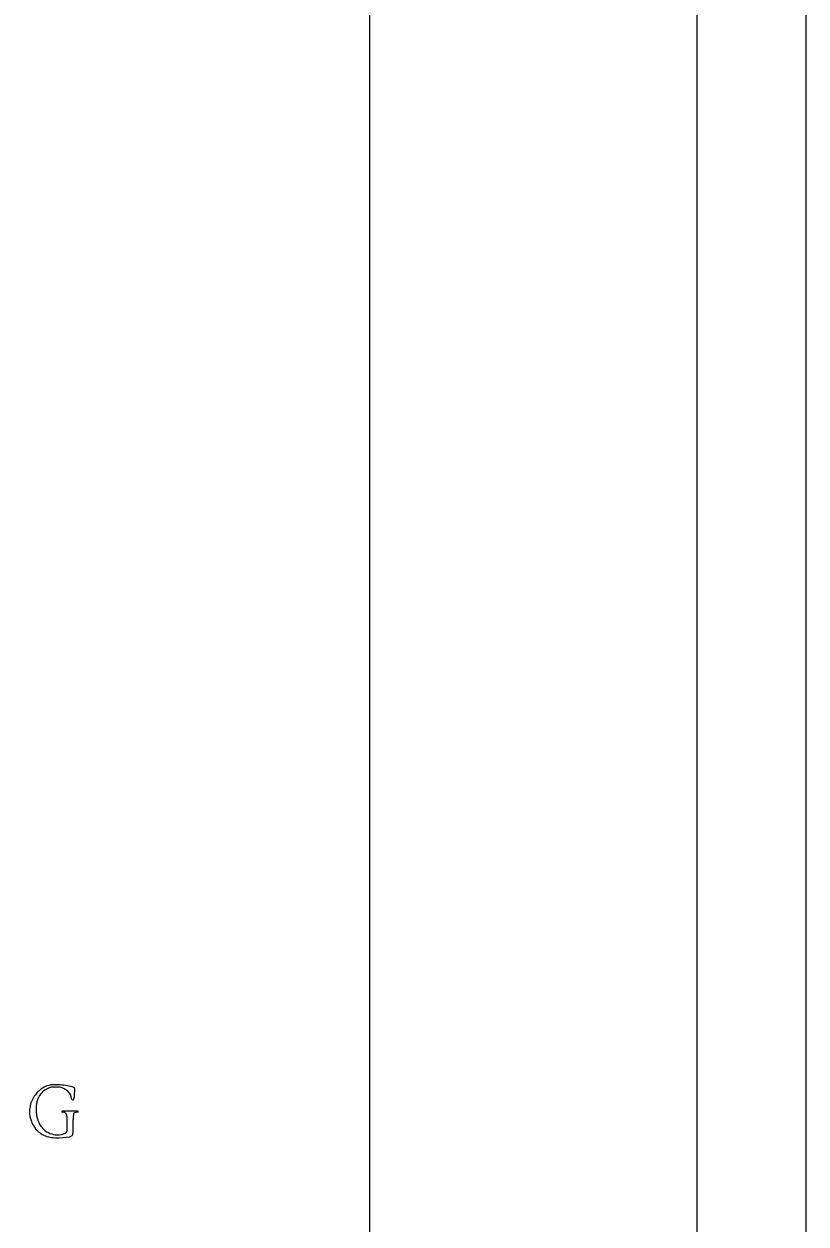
# Model space of a CAD drawing. Extents: x -21.1 to 50.3, y -4.9 to 22.1.
# Drawn here: x 30.41 to 34, y 5.5 to 11 of the extents above; entities that cross this region are included whole.
import ezdxf

# ---------------------------------------------------------------- set-up
doc = ezdxf.new("R2010")
doc.units = 0
for name, color, linetype in [('SH_Border', 7, 'Continuous'), ('SH_Cut_Line', 7, 'Continuous'), ('SH_Text', 7, 'Continuous')]:
    doc.layers.add(name, color=color, linetype=linetype)

msp = doc.modelspace()

# ---------------------------------------------------------------- linework, layer by layer
at = {"layer": 'SH_Border'}
msp.add_line((32, 0.5), (32, 21.5), dxfattribs=at)
msp.add_lwpolyline([(1.5, 21.5), (33.5, 21.5), (33.5, 0.5), (1.5, 0.5)], close=True, dxfattribs=at)
at = {"layer": 'SH_Cut_Line'}
msp.add_lwpolyline([(0, 0), (34, 0), (34, 22), (0, 22)], close=True, dxfattribs=at)
at = {"layer": 'SH_Text'}
for p, q in [((30.661, 6.0174), (30.5905, 6.0174)), ((30.611, 5.9947), (30.611, 5.9259)), ((30.64, 5.9191), (30.64, 5.9774))]:
    msp.add_line(p, q, dxfattribs=at)
for centre, radius, start, end in [((30.5799, 6.0067), 0.1421, 135.2994, 157.2066), ((30.5545, 6.0318), 0.1064, 107.613, 135.2994), ((30.5597, 6.0417), 0.0876, 116.7026, 147.5385), ((30.5528, 6.0554), 0.0723, 93.5922, 116.7026), ((30.5563, 6.0262), 0.1123, 90.0889, 107.613), ((30.5615, 5.9167), 0.2112, 87.6816, 93.5922), ((30.5566, 5.8269), 0.3116, 85.6243, 90.0889), ((30.5675, 6.0654), 0.0624, 59.809, 87.6816), ((30.5576, 5.8401), 0.2983, 73.3259, 85.6243), ((30.5267, 5.9952), 0.1436, 52.0865, 59.809), ((30.586, 6.0713), 0.0471, 2.9119, 52.0865), ((30.6415, 6.1201), 0.00606, 1.0594, 73.3259), ((30.399, 6.1156), 0.2486, 350.1479, 1.0594), ((30.5259, 6.028), 0.084, 158.442, 167.8164), ((30.5799, 6.0067), 0.1421, 157.2066, 158.442), ((30.6442, 6.0216), 0.1744, 167.8795, 178.2857), ((30.6034, 6.0304), 0.1328, 165.5071, 167.8795), ((30.5597, 6.0417), 0.0876, 147.5385, 165.5071), ((30.6385, 6.074), 0.00548, 182.9119, 350.1479), ((30.5519, 6.0126), 0.1119, 176.8679, 187.4835), ((30.6124, 6.0093), 0.1726, 167.8164, 176.8679), ((30.5369, 6.0107), 0.0968, 187.4835, 199.5864), ((30.5899, 6.0232), 0.1201, 178.2857, 190.5998), ((30.7551, 6.0542), 0.2882, 190.5998, 194.5022), ((30.5905, 6.0149), 0.00249, 90, 277.32), ((30.5931, 5.9947), 0.0179, 0, 97.32), ((30.8349, 5.9774), 0.195, 172.0456, 180), ((30.649, 6.0034), 0.00718, 114.8736, 172.0456), ((30.6584, 5.983), 0.0297, 95.8947, 114.8736), ((30.6773, 5.8003), 0.2134, 94.3316, 95.8947), ((30.661, 6.0152), 0.0022, 274.3316, 90), ((30.6197, 6.0401), 0.1846, 199.5864, 208.6065), ((30.5453, 5.9995), 0.0999, 208.6065, 229.3453), ((30.5732, 6.0071), 0.1003, 194.5022, 227.8932), ((30.572, 6.0307), 0.141, 229.3453, 237.7571), ((30.5417, 5.9826), 0.0841, 237.7571, 254.2366), ((30.568, 6.0014), 0.0926, 227.8932, 268.7516), ((30.5636, 6.0601), 0.1647, 254.2366, 269.1033), ((30.5669, 6.2702), 0.3748, 269.1033, 278.6618), ((30.568, 6.0008), 0.092, 268.7516, 293.6665), ((30.6008, 5.9259), 0.0102, 293.6665, 0), ((30.6203, 5.9191), 0.0196, 278.6618, 0)]:
    msp.add_arc(centre, radius, start, end, dxfattribs=at)

doc.saveas('drawing.dxf')
